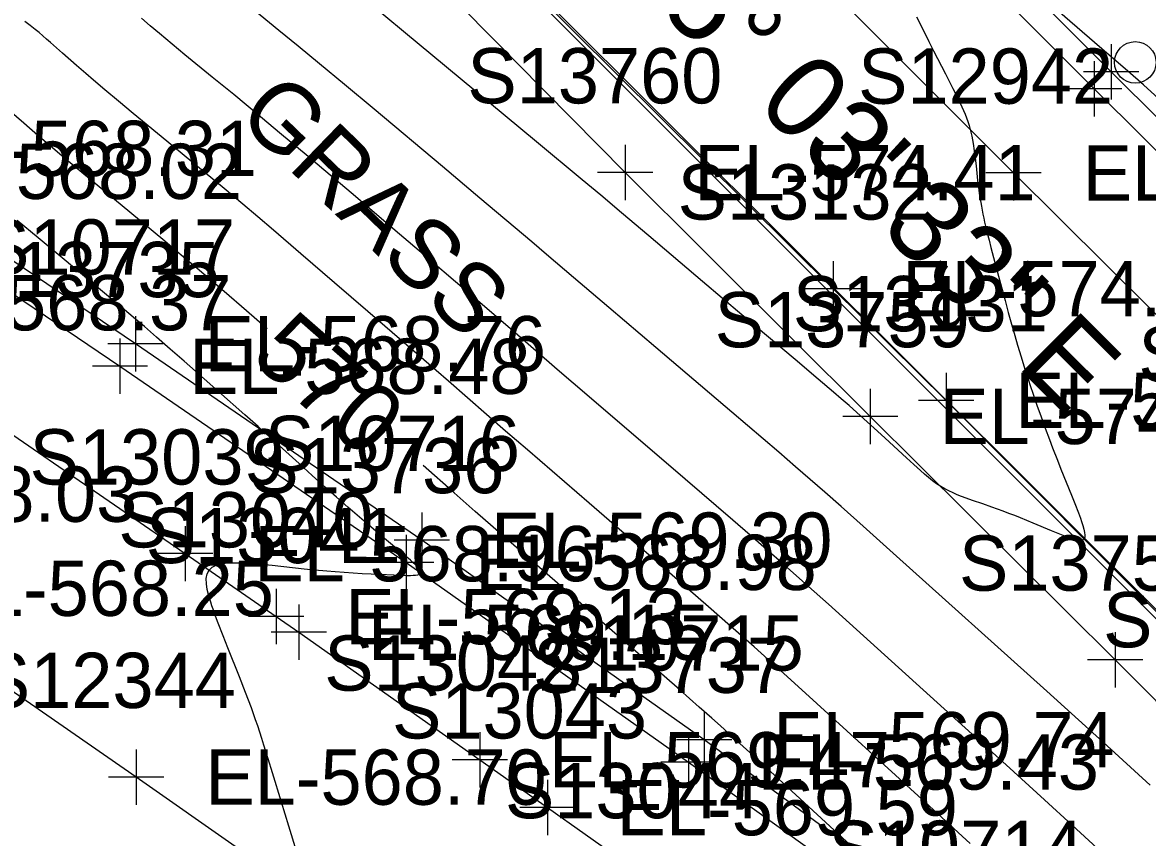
# Model space of a CAD drawing. Extents: x 1729869 to 1735532, y 648588 to 653771.
# Drawn here: x 1730864.1 to 1730945.5, y 652306.3 to 652365.2 of the extents above; entities that cross this region are included whole.
import ezdxf

# ---------------------------------------------------------------- set-up
doc = ezdxf.new("R2010")
doc.units = 0
for name, color, linetype in [('SURVEY - CENTERLINE - Preliminary', 7, 'Continuous'), ('SURVEY - CENTERLINE - Preliminary Text', 7, 'Continuous'), ('SURVEY - CONTOURS - Index with Text', 7, 'Continuous'), ('SURVEY - CONTOURS - Intermediate with optional Text', 7, 'Continuous'), ('SURVEY - DRAINAGE - Area Shapes', 7, 'Continuous'), ('SURVEY - DTM - Breaklines', 7, 'Continuous'), ('SURVEY - DTM - Breaklines - Points - Elevations', 7, 'Continuous'), ('SURVEY - DTM - Breaklines - Points - Locators', 7, 'Continuous'), ('SURVEY - DTM - Breaklines - Points - Numbers', 7, 'Continuous'), ('SURVEY - TRANSPORTATION - Features', 7, 'Continuous'), ('SURVEY - TRANSPORTATION - Features - Points - Elevations', 7, 'Continuous'), ('SURVEY - TRANSPORTATION - Features - Points - Locators', 7, 'Continuous'), ('SURVEY - TRANSPORTATION - Features - Points - Numbers', 7, 'Continuous'), ('SURVEY - TRANSPORTATION - Roads', 7, 'Continuous'), ('SURVEY - TRANSPORTATION - Roads - Points - Elevations', 7, 'Continuous'), ('SURVEY - TRANSPORTATION - Roads - Points - Locators', 7, 'Continuous'), ('SURVEY - TRANSPORTATION - Roads - Points - Numbers', 7, 'Continuous'), ('SURVEY - UTILITIES - Electric (Lighting) with Text', 7, 'Continuous'), ('SURVEY - VEGETATION - Features with Text', 7, 'Continuous')]:
    doc.layers.add(name, color=color, linetype=linetype)

msp = doc.modelspace()

# ---------------------------------------------------------------- linework, layer by layer
at = {"layer": 'SURVEY - CENTERLINE - Preliminary'}
msp.add_line((1730712.736, 652555.602), (1731137.475, 652131.737), dxfattribs=at)
at = {"layer": 'SURVEY - CONTOURS - Index with Text'}
for points in [[(1730881.783, 652343.041), (1730880.286, 652344.348), (1730878.678, 652345.749), (1730877.698, 652346.595), (1730876.724, 652347.426), (1730875.584, 652348.388), (1730874.385, 652349.391), (1730871.852, 652351.496), (1730868.395, 652354.364), (1730867.146, 652355.407), (1730866.102, 652356.287), (1730865.218, 652357.041), (1730864.198, 652357.922), (1730862.603, 652359.306)], [(1730924.815, 652304.941), (1730923.115, 652306.507), (1730916.931, 652312.184), (1730915.5, 652313.489), (1730914.573, 652314.326), (1730913.957, 652314.878), (1730913.036, 652315.695), (1730911.626, 652316.936), (1730908.424, 652319.739), (1730902.781, 652324.664), (1730896.841, 652329.84), (1730895.313, 652331.177), (1730893.064, 652333.156)]]:
    msp.add_lwpolyline(points, dxfattribs=at)
at = {"layer": 'SURVEY - CONTOURS - Intermediate with optional Text'}
for points in [[(1730928.744, 652365.624), (1730929.145, 652364.818), (1730929.645, 652363.827), (1730929.984, 652363.166), (1730930.842, 652361.503), (1730931.119, 652360.964), (1730931.385, 652360.44), (1730931.706, 652359.794), (1730931.904, 652359.382), (1730932.028, 652359.112), (1730932.145, 652358.848), (1730932.255, 652358.584), (1730932.359, 652358.317), (1730932.455, 652358.045), (1730932.544, 652357.765), (1730932.625, 652357.474), (1730932.739, 652356.981), (1730932.836, 652356.463), (1730932.918, 652355.929), (1730932.989, 652355.389), (1730933.052, 652354.851), (1730933.17, 652353.791), (1730933.229, 652353.303), (1730933.289, 652352.855), (1730933.355, 652352.414), (1730933.391, 652352.194), (1730933.44, 652351.914), (1730933.493, 652351.633), (1730933.549, 652351.349), (1730933.61, 652351.062), (1730933.674, 652350.771), (1730933.743, 652350.474), (1730933.864, 652349.972), (1730933.995, 652349.457), (1730934.132, 652348.93), (1730934.684, 652346.869), (1730935.152, 652345.102), (1730935.385, 652344.238), (1730935.618, 652343.391), (1730935.852, 652342.569), (1730936.053, 652341.879), (1730936.31, 652341.028), (1730936.586, 652340.139), (1730936.795, 652339.484), (1730937.015, 652338.812), (1730937.13, 652338.468), (1730937.298, 652337.97), (1730937.474, 652337.461), (1730937.657, 652336.941), (1730937.847, 652336.411), (1730938.043, 652335.873), (1730938.357, 652335.036), (1730938.583, 652334.445), (1730938.938, 652333.541), (1730939.192, 652332.906), (1730939.955, 652331.02), (1730940.191, 652330.426), (1730940.461, 652329.731), (1730940.604, 652329.345), (1730940.689, 652329.103), (1730940.783, 652328.818), (1730940.856, 652328.559), (1730940.905, 652328.329), (1730940.924, 652328.133), (1730940.91, 652327.975), (1730940.858, 652327.858), (1730940.777, 652327.793), (1730940.666, 652327.76), (1730940.527, 652327.755), (1730940.363, 652327.776), (1730940.177, 652327.819), (1730939.971, 652327.88), (1730939.815, 652327.932), (1730939.651, 652327.991), (1730939.48, 652328.055), (1730939.117, 652328.199), (1730938.517, 652328.447), (1730937.192, 652329.002), (1730936.734, 652329.191), (1730936.274, 652329.376), (1730935.847, 652329.543), (1730935.424, 652329.705), (1730935.006, 652329.86), (1730934.593, 652330.011), (1730934.188, 652330.155), (1730933.539, 652330.382), (1730932.805, 652330.636), (1730932.331, 652330.805), (1730932.013, 652330.924), (1730931.699, 652331.049), (1730931.391, 652331.182), (1730931.088, 652331.325), (1730930.79, 652331.481), (1730930.498, 652331.653), (1730930.204, 652331.848), (1730929.914, 652332.061), (1730929.624, 652332.29), (1730929.332, 652332.536), (1730929.036, 652332.796), (1730928.547, 652333.239), (1730928.033, 652333.711), (1730926.48, 652335.149), (1730925.937, 652335.648), (1730925.185, 652336.33), (1730924.427, 652337.006), (1730923.868, 652337.498), (1730923.307, 652337.985), (1730922.746, 652338.469), (1730921.632, 652339.42), (1730919.974, 652340.823), (1730916.115, 652344.074), (1730913.277, 652346.475), (1730909.384, 652349.778), (1730907.425, 652351.439), (1730905.916, 652352.71), (1730904.56, 652353.842), (1730901.259, 652356.58), (1730897.872, 652359.389), (1730891.647, 652364.561), (1730889.099, 652366.673)], [(1730946.251, 652359.716), (1730945.151, 652360.692), (1730944.018, 652361.688), (1730942.16, 652363.31), (1730938.041, 652366.886)], [(1730945.655, 652310.045), (1730942.241, 652313.159), (1730939.961, 652315.23), (1730938.173, 652316.845), (1730927.066, 652326.83), (1730924.891, 652328.777), (1730923.288, 652330.205), (1730922.117, 652331.24), (1730921.069, 652332.157), (1730920.006, 652333.077), (1730918.787, 652334.121), (1730915.39, 652337.013), (1730909.897, 652341.692), (1730906.507, 652344.586), (1730903.955, 652346.772), (1730902.001, 652348.439), (1730900.936, 652349.341), (1730897.169, 652352.508), (1730894.46, 652354.784), (1730889.523, 652358.934), (1730887.378, 652360.726), (1730885.574, 652362.226), (1730884.044, 652363.49), (1730882.639, 652364.643), (1730880.601, 652366.303)], [(1730932.636, 652305.827), (1730929.394, 652308.789), (1730920.458, 652316.938), (1730919.15, 652318.124), (1730918.016, 652319.141), (1730917.003, 652320.042), (1730915.298, 652321.546), (1730913.705, 652322.944), (1730912.21, 652324.25), (1730909.945, 652326.216), (1730905.065, 652330.438), (1730900.614, 652334.287), (1730899.03, 652335.661), (1730894.909, 652339.255), (1730893.114, 652340.816), (1730889.08, 652344.3), (1730886.657, 652346.39), (1730884.238, 652348.475), (1730882.241, 652350.193), (1730881.121, 652351.147), (1730880.031, 652352.067), (1730878.675, 652353.202), (1730876.904, 652354.675), (1730874.534, 652356.635), (1730872.114, 652358.628), (1730871.042, 652359.518), (1730870.055, 652360.345), (1730869.228, 652361.047), (1730868.681, 652361.517), (1730868, 652362.11), (1730866.987, 652363.003), (1730866.114, 652363.773), (1730865.844, 652364.009), (1730865.571, 652364.244), (1730865.293, 652364.478), (1730865.011, 652364.712), (1730864.649, 652365.003), (1730864.274, 652365.293)], [(1730941.818, 652305.477), (1730940.001, 652307.147), (1730938.003, 652308.975), (1730935.227, 652311.505), (1730932.769, 652313.734), (1730923.898, 652321.765), (1730922.372, 652323.138), (1730920.947, 652324.41), (1730919.174, 652325.98), (1730917.908, 652327.095), (1730916.718, 652328.135), (1730915.465, 652329.22), (1730912.01, 652332.189), (1730905.076, 652338.14), (1730902.772, 652340.121), (1730899.714, 652342.764), (1730897.511, 652344.662), (1730896.238, 652345.75), (1730892.791, 652348.687), (1730890.559, 652350.586), (1730888.003, 652352.763), (1730885.897, 652354.553), (1730884.614, 652355.634), (1730882.839, 652357.12), (1730881.319, 652358.383), (1730879.372, 652359.992), (1730877.827, 652361.261), (1730875.846, 652362.882), (1730874.932, 652363.636), (1730873.996, 652364.415), (1730873.343, 652364.965), (1730872.698, 652365.516)], [(1730883.908, 652305.272), (1730883.35, 652307.078), (1730882.826, 652308.8), (1730882.182, 652310.929), (1730881.87, 652311.947), (1730881.558, 652312.946), (1730881.409, 652313.414), (1730881.259, 652313.874), (1730881.109, 652314.327), (1730880.958, 652314.771), (1730880.807, 652315.206), (1730880.653, 652315.632), (1730880.445, 652316.191), (1730880.233, 652316.738), (1730879.781, 652317.878), (1730878.95, 652319.965), (1730878.601, 652320.852), (1730878.251, 652321.759), (1730878.06, 652322.265), (1730877.967, 652322.519), (1730877.877, 652322.772), (1730877.791, 652323.024), (1730877.709, 652323.275), (1730877.572, 652323.738), (1730877.465, 652324.185), (1730877.401, 652324.605), (1730877.392, 652324.987), (1730877.45, 652325.322), (1730877.587, 652325.599), (1730877.811, 652325.809), (1730878.112, 652325.96), (1730878.478, 652326.059), (1730878.896, 652326.115), (1730879.354, 652326.136), (1730879.838, 652326.132), (1730880.211, 652326.117), (1730880.591, 652326.093), (1730880.975, 652326.063), (1730881.363, 652326.028), (1730882.143, 652325.948), (1730884.462, 652325.701), (1730885.219, 652325.624), (1730886.101, 652325.542), (1730886.698, 652325.492), (1730887.352, 652325.443), (1730888.01, 652325.399), (1730888.663, 652325.36), (1730889.302, 652325.325), (1730889.918, 652325.294), (1730890.961, 652325.247), (1730891.387, 652325.231), (1730891.842, 652325.22), (1730892.145, 652325.22), (1730892.35, 652325.225), (1730892.53, 652325.238), (1730892.681, 652325.26), (1730892.8, 652325.293), (1730892.882, 652325.34), (1730892.924, 652325.402), (1730892.923, 652325.478), (1730892.884, 652325.569), (1730892.812, 652325.674), (1730892.71, 652325.791), (1730892.584, 652325.92), (1730892.383, 652326.108), (1730892.159, 652326.307), (1730891.769, 652326.642), (1730889.967, 652328.158), (1730888.971, 652329.001), (1730888.466, 652329.433), (1730887.635, 652330.151), (1730886.816, 652330.868), (1730886.011, 652331.58), (1730885.049, 652332.441), (1730884.097, 652333.299), (1730881.944, 652335.252), (1730881.547, 652335.61), (1730881.141, 652335.975), (1730880.169, 652336.841), (1730878.281, 652338.511), (1730875.795, 652340.702), (1730874.787, 652341.586), (1730873.8, 652342.445), (1730872.91, 652343.21), (1730872.279, 652343.747), (1730871.306, 652344.567), (1730869.592, 652346.001), (1730865.233, 652349.636), (1730863.724, 652350.9)]]:
    msp.add_lwpolyline(points, dxfattribs=at)
at = {"layer": 'SURVEY - DRAINAGE - Area Shapes'}
msp.add_lwpolyline([(1731097.142, 652171.409), (1731011.148, 652256.97), (1730865.03, 652403.158), (1730749.606, 652518.939), (1730781.764, 652550.883), (1730851.291, 652571.58), (1730949.072, 652515.98), (1730982.838, 652438.563), (1731020.351, 652368.14), (1731165.291, 652192.393), (1731281.807, 652137.032), (1731316.797, 652088.672), (1731252.279, 652032.718), (1731179.777, 652109.245)], close=True, dxfattribs=at)
at = {"layer": 'SURVEY - DTM - Breaklines'}
for points in [[(1730587.774, 652756.33), (1730594.925, 652741.91), (1730609.577, 652716.644), (1730625.689, 652692.371), (1730643.455, 652668.78), (1730662.354, 652646.079), (1730682.257, 652624.222), (1730702.707, 652602.668), (1730723.576, 652581.257), (1730744.651, 652559.957), (1730765.85, 652538.806), (1730769.397, 652535.272), (1730794.44, 652510.116), (1730815.612, 652488.907), (1730836.832, 652467.723), (1730858.033, 652446.55), (1730879.263, 652425.34), (1730900.421, 652404.063), (1730921.638, 652382.868), (1730942.829, 652361.634), (1730964.104, 652340.505), (1730985.371, 652319.345), (1731006.623, 652298.196)], [(1731001.804, 652246.837), (1730986.97, 652258.675), (1730981.863, 652262.82), (1730979.27, 652264.774), (1730974.15, 652268.679), (1730954.012, 652283.621), (1730933.622, 652298.476), (1730913.393, 652313.326), (1730892.983, 652327.762), (1730872.274, 652341.974), (1730851.38, 652356.104), (1730830.504, 652369.859), (1730809.435, 652383.476), (1730788.147, 652396.932), (1730766.91, 652410.117), (1730745.474, 652423.147), (1730723.671, 652435.774), (1730701.831, 652448.311), (1730680.069, 652460.611)]]:
    msp.add_lwpolyline(points, dxfattribs=at)
at = {"layer": 'SURVEY - DTM - Breaklines - Points - Locators'}
for p, q in [((1730942.829, 652363.634), (1730942.829, 652359.634)), ((1730944.829, 652361.634), (1730940.829, 652361.634)), ((1730872.274, 652343.974), (1730872.274, 652339.974)), ((1730874.274, 652341.974), (1730870.274, 652341.974)), ((1730892.983, 652329.762), (1730892.983, 652325.762)), ((1730894.983, 652327.762), (1730890.983, 652327.762)), ((1730913.393, 652315.326), (1730913.393, 652311.326)), ((1730915.393, 652313.326), (1730911.393, 652313.326))]:
    msp.add_line(p, q, dxfattribs=at)
at = {"layer": 'SURVEY - TRANSPORTATION - Features'}
for points in [[(1730835.6, 652466.493), (1730856.805, 652445.317), (1730878.032, 652424.109), (1730899.189, 652402.834), (1730920.407, 652381.638), (1730941.598, 652360.404), (1730962.875, 652339.272), (1730984.142, 652318.113), (1731005.396, 652296.96), (1731008.075, 652296.352)], [(1731047.725, 652209.413), (1731050.352, 652211.959), (1731031.534, 652230.733), (1731013.814, 652248.346), (1730996.168, 652266.058), (1730978.494, 652283.764), (1730960.753, 652301.374), (1730943.107, 652319.11), (1730925.408, 652336.717), (1730907.681, 652354.359), (1730890.139, 652372.168), (1730872.363, 652389.742), (1730854.712, 652407.49), (1730837.083, 652425.187), (1730819.286, 652442.675), (1730801.527, 652460.322)], [(1730679.148, 652458.959), (1730700.909, 652446.658), (1730722.72, 652434.139), (1730744.445, 652421.455), (1730765.867, 652408.433), (1730787.104, 652395.248), (1730808.362, 652381.812), (1730829.417, 652368.203), (1730850.292, 652354.449), (1730871.15, 652340.343), (1730891.852, 652326.16), (1730912.257, 652311.717), (1730932.625, 652297.091), (1730952.92, 652282.174), (1730972.943, 652267.104), (1730977.983, 652263.095), (1730980.577, 652261.164), (1730985.786, 652257.149), (1731000.693, 652245.44)]]:
    msp.add_lwpolyline(points, dxfattribs=at)
at = {"layer": 'SURVEY - TRANSPORTATION - Features - Points - Locators'}
for p, q in [((1730941.598, 652362.404), (1730941.598, 652358.404)), ((1730943.598, 652360.404), (1730939.598, 652360.404)), ((1730907.681, 652356.359), (1730907.681, 652352.359)), ((1730909.681, 652354.359), (1730905.681, 652354.359)), ((1730871.15, 652342.343), (1730871.15, 652338.343)), ((1730873.15, 652340.343), (1730869.15, 652340.343)), ((1730925.408, 652338.717), (1730925.408, 652334.717)), ((1730927.408, 652336.717), (1730923.408, 652336.717)), ((1730891.852, 652328.16), (1730891.852, 652324.16)), ((1730893.852, 652326.16), (1730889.852, 652326.16)), ((1730943.107, 652321.11), (1730943.107, 652317.11)), ((1730945.107, 652319.11), (1730941.107, 652319.11)), ((1730912.257, 652313.717), (1730912.257, 652309.717)), ((1730914.257, 652311.717), (1730910.257, 652311.717))]:
    msp.add_line(p, q, dxfattribs=at)
at = {"layer": 'SURVEY - TRANSPORTATION - Roads'}
for points in [[(1730831.15, 652458.88), (1730843.882, 652446.168), (1730863.714, 652426.414), (1730875.025, 652415.105), (1730899.039, 652391.043), (1730910.369, 652379.748), (1730935.764, 652354.333), (1730956.03, 652334.21), (1730971.982, 652318.295), (1730987.466, 652302.848), (1731007.326, 652283.108), (1731032.831, 652257.697), (1731045.572, 652244.982), (1731076.702, 652213.886), (1731092.244, 652198.318)], [(1731097.861, 652171.053), (1731071.042, 652197.973), (1731062.56, 652206.46), (1731042.759, 652226.258), (1731034.268, 652234.739), (1731025.766, 652243.207), (1731017.244, 652251.657), (1730998.779, 652269.963), (1730976.367, 652292.329), (1730961.856, 652306.785), (1730957.876, 652310.753), (1730953.651, 652315.013), (1730930.881, 652337.876), (1730922.712, 652345.955), (1730897.696, 652370.816), (1730890.153, 652378.304), (1730871.708, 652396.621), (1730863.262, 652405.143), (1730856.224, 652412.244), (1730837.876, 652430.653), (1730835.053, 652433.485), (1730822.235, 652446.112)], [(1730819.407, 652364.667), (1730822.769, 652362.499), (1730824.449, 652361.415), (1730826.121, 652360.318), (1730834.477, 652354.827), (1730849.518, 652344.942), (1730875.866, 652326.789), (1730882.445, 652322.24), (1730884.09, 652321.102), (1730897.16, 652311.876), (1730902.06, 652308.416), (1730910.227, 652302.648), (1730932.947, 652286.289), (1730937.809, 652282.776), (1730945.81, 652276.779)], [(1731241.27, 651992.69), (1731223.347, 652011.521), (1731199.624, 652035.873), (1731178.27, 652056.939), (1731168.217, 652066.679), (1731158.163, 652076.419), (1731140.702, 652092.881), (1731127.539, 652105.157), (1731108.457, 652122.813), (1731083.234, 652145.604), (1731065.183, 652161.415), (1731056.096, 652169.25), (1731043.894, 652179.597), (1731028.642, 652192.531), (1730997.607, 652217.755), (1730969.266, 652239.947), (1730932.567, 652267.672), (1730908.358, 652285.385), (1730872.323, 652310.622), (1730852.595, 652324.285), (1730842.714, 652331.091), (1730807.686, 652354.257)]]:
    msp.add_lwpolyline(points, dxfattribs=at)
at = {"layer": 'SURVEY - TRANSPORTATION - Roads - Points - Locators'}
for p, q in [((1730935.764, 652356.333), (1730935.764, 652352.333)), ((1730937.764, 652354.333), (1730933.764, 652354.333)), ((1730922.712, 652347.955), (1730922.712, 652343.955)), ((1730924.712, 652345.955), (1730920.712, 652345.955)), ((1730930.881, 652339.876), (1730930.881, 652335.876)), ((1730932.881, 652337.876), (1730928.881, 652337.876)), ((1730875.866, 652328.789), (1730875.866, 652324.789)), ((1730877.866, 652326.789), (1730873.866, 652326.789)), ((1730882.445, 652324.24), (1730882.445, 652320.24)), ((1730884.09, 652323.102), (1730884.09, 652319.102)), ((1730884.445, 652322.24), (1730880.445, 652322.24)), ((1730886.09, 652321.102), (1730882.09, 652321.102)), ((1730897.16, 652313.876), (1730897.16, 652309.876)), ((1730872.323, 652312.622), (1730872.323, 652308.622)), ((1730899.16, 652311.876), (1730895.16, 652311.876)), ((1730874.323, 652310.622), (1730870.323, 652310.622)), ((1730902.06, 652310.416), (1730902.06, 652306.416)), ((1730904.06, 652308.416), (1730900.06, 652308.416))]:
    msp.add_line(p, q, dxfattribs=at)
at = {"layer": 'SURVEY - UTILITIES - Electric (Lighting) with Text'}
msp.add_circle((1730944.566, 652362.327), 1.5, dxfattribs=at)

# ---------------------------------------------------------------- texts
at = {"layer": 'SURVEY - CENTERLINE - Preliminary Text'}
msp.add_text('S 45%%d 03\' 33" E', height=6, rotation=315.05905, dxfattribs=at).set_placement((1730901.489, 652374.761))
at = {"layer": 'SURVEY - CONTOURS - Index with Text'}
msp.add_text('570', height=5, rotation=318.77277, dxfattribs=at).set_placement((1730880.467, 652340.882))
at = {"layer": 'SURVEY - DTM - Breaklines - Points - Elevations'}
for s, p in [('EL-568.31', (1730856.38, 652354.104)), ('EL-568.76', (1730877.274, 652339.974)), ('EL-569.30', (1730897.983, 652325.762)), ('EL-569.74', (1730918.393, 652311.326))]:
    msp.add_text(s, height=4, dxfattribs=at).set_placement(p)
at = {"layer": 'SURVEY - DTM - Breaklines - Points - Numbers'}
for s, p in [('S10717', (1730861.034, 652346.974)), ('S10716', (1730881.633, 652332.762)), ('S10715', (1730902.153, 652318.326)), ('S10714', (1730922.382, 652303.476))]:
    msp.add_text(s, height=4, dxfattribs=at).set_placement(p)
at = {"layer": 'SURVEY - TRANSPORTATION - Features - Points - Elevations'}
for s, p in [('EL-568.02', (1730855.292, 652352.449)), ('EL-574.41', (1730912.681, 652352.359)), ('EL-568.48', (1730876.15, 652338.343)), ('EL-574.07', (1730930.408, 652334.717)), ('EL-568.98', (1730896.852, 652324.16)), ('EL-569.43', (1730917.257, 652309.717))]:
    msp.add_text(s, height=4, dxfattribs=at).set_placement(p)
at = {"layer": 'SURVEY - TRANSPORTATION - Features - Points - Numbers'}
for s, p in [('S13760', (1730896.268, 652359.359)), ('S13735', (1730859.91, 652345.343)), ('S13759', (1730914.153, 652341.717)), ('S13736', (1730880.502, 652331.16)), ('S13758', (1730931.82, 652324.11)), ('S13737', (1730901.017, 652316.717))]:
    msp.add_text(s, height=4, dxfattribs=at).set_placement(p)
at = {"layer": 'SURVEY - TRANSPORTATION - Roads - Points - Elevations'}
for s, p in [('EL-573.93', (1730940.764, 652352.333)), ('EL-574.27', (1730927.712, 652343.955)), ('EL-568.37', (1730854.518, 652342.942)), ('EL-574.12', (1730935.881, 652335.876)), ('EL-568.03', (1730847.714, 652329.091)), ('EL-568.96', (1730880.866, 652324.789)), ('EL-568.25', (1730857.595, 652322.285)), ('EL-569.13', (1730887.445, 652320.24)), ('EL-569.15', (1730889.09, 652319.102)), ('EL-569.47', (1730902.16, 652309.876)), ('EL-568.70', (1730877.323, 652308.622)), ('EL-569.59', (1730907.06, 652306.416))]:
    msp.add_text(s, height=4, dxfattribs=at).set_placement(p)
at = {"layer": 'SURVEY - TRANSPORTATION - Roads - Points - Numbers'}
for s, p in [('S12942', (1730924.524, 652359.333)), ('S13132', (1730911.472, 652350.955)), ('S13131', (1730919.799, 652342.876)), ('S12943', (1730944.79, 652339.21)), ('S13039', (1730864.611, 652331.789)), ('S13040', (1730871.032, 652327.24)), ('S13041', (1730873.008, 652326.102)), ('S13130', (1730942.238, 652320.013)), ('S13042', (1730885.92, 652316.876)), ('S12344', (1730861.083, 652315.622)), ('S13043', (1730890.82, 652313.416)), ('S13044', (1730898.987, 652307.648))]:
    msp.add_text(s, height=4, dxfattribs=at).set_placement(p)
at = {"layer": 'SURVEY - VEGETATION - Features with Text'}
msp.add_text('GRASS', height=5, rotation=315.91833, dxfattribs=at).set_placement((1730879.464, 652358.333))

doc.saveas('drawing.dxf')
